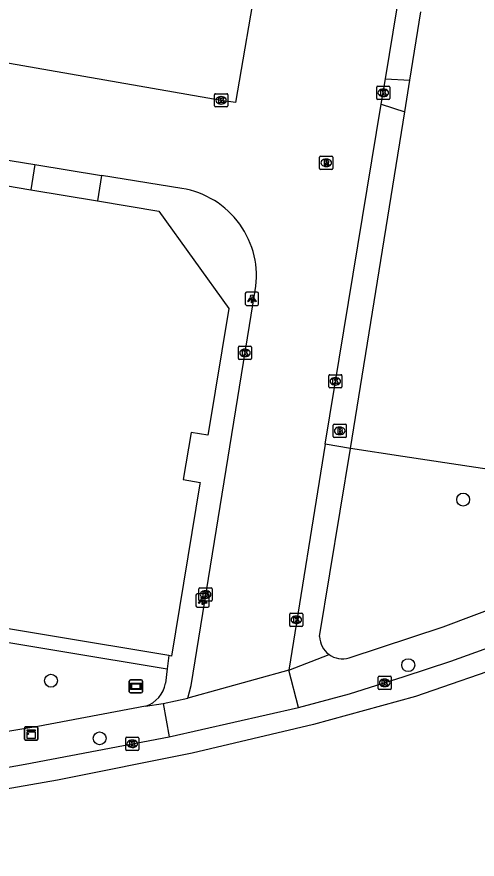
# Model space of a CAD drawing. Extents: x 163686 to 164493, y 382719 to 383870.
# Drawn here: x 164374.5 to 164409.4, y 383369.4 to 383433.1 of the extents above; entities that cross this region are included whole.
import ezdxf

# ---------------------------------------------------------------- set-up
doc = ezdxf.new("R2010")
doc.units = 0
for name, color, linetype in [('IMGEO_Boom', 7, 'Continuous'), ('IMGEO_Brandkraan', 7, 'Continuous'), ('IMGEO_Groenvoorziening', 7, 'Continuous'), ('IMGEO_Kast', 7, 'Continuous'), ('IMGEO_Kolk', 7, 'Continuous'), ('IMGEO_Lichtpunt', 7, 'Continuous'), ('IMGEO_Pand', 7, 'Continuous'), ('IMGEO_Parkeervlak_gesloten', 7, 'Continuous'), ('IMGEO_Reclamebord', 7, 'Continuous'), ('IMGEO_Rijbaan_lokaal_gesloten', 7, 'Continuous'), ('IMGEO_Rijbaan_lokaal_open', 7, 'Continuous'), ('IMGEO_Rioolput', 7, 'Continuous'), ('IMGEO_Voetpad_open', 7, 'Continuous')]:
    doc.layers.add(name, color=color, linetype=linetype)

msp = doc.modelspace()

# ---------------------------------------------------------------- linework, layer by layer
at = {"layer": 'IMGEO_Boom'}
for centre in [(164408.292, 383396.617), (164404.134, 383384.103), (164377.1, 383382.926), (164380.783, 383378.572)]:
    msp.add_circle(centre, 0.489, dxfattribs=at)
at = {"layer": 'IMGEO_Brandkraan'}
for p, q in [((164398.449, 383401.385), (164398.449, 383402.237)), ((164398.524, 383402.311), (164399.376, 383402.311)), ((164398.937, 383402.091), (164398.962, 383402.091)), ((164399.45, 383402.237), (164399.45, 383401.385)), ((164399.376, 383401.311), (164398.524, 383401.311)), ((164398.96, 383401.531), (164398.935, 383401.531))]:
    msp.add_line(p, q, dxfattribs=at)
for points in [[(164398.449, 383401.385), (164398.449, 383402.237)], [(164398.524, 383402.311), (164399.376, 383402.311)], [(164398.797, 383402.011), (164398.797, 383401.611), (164399.01, 383401.611)], [(164399.028, 383402.011), (164398.797, 383402.011)], [(164398.976, 383401.93), (164398.922, 383401.93), (164398.922, 383401.854)], [(164398.922, 383401.854), (164398.975, 383401.854)], [(164399.45, 383402.237), (164399.45, 383401.385)], [(164399.376, 383401.311), (164398.524, 383401.311)], [(164398.984, 383401.778), (164398.922, 383401.778), (164398.922, 383401.697)], [(164398.922, 383401.697), (164398.984, 383401.697)]]:
    msp.add_lwpolyline(points, dxfattribs=at)
for centre, radius, start, end in [((164398.526, 383402.235), 0.0765, 91.55205, 178.44795), ((164398.526, 383402.235), 0.0765, 91.55205, 178.44795), ((164398.977, 383401.892), 0.0379, 267.82845, 90.93552), ((164399.032, 383401.866), 0.145, 59.4692, 91.53667), ((164399.057, 383401.913), 0.0922, 285.51372, 58.15012), ((164399.062, 383401.721), 0.105, 301.31148, 78.98903), ((164399.374, 383402.235), 0.0765, 1.55205, 88.44795), ((164399.374, 383402.235), 0.0765, 1.55205, 88.44795), ((164398.526, 383401.387), 0.0765, 181.55205, 268.44795), ((164398.526, 383401.387), 0.0765, 181.55205, 268.44795), ((164398.985, 383401.737), 0.0404, 269.87594, 90.50774), ((164399.016, 383401.862), 0.251, 268.66757, 293.53466), ((164399.374, 383401.387), 0.0765, 271.55205, 358.44795), ((164399.374, 383401.387), 0.0765, 271.55205, 358.44795)]:
    msp.add_arc(centre, radius, start, end, dxfattribs=at)
for centre, major_axis, ratio, start_param, end_param in [((164398.936, 383401.811), (-0.387, 0.002), 0.722429, 4.712389, 7.853982), ((164398.961, 383401.811), (-0.39, 0.002), 0.717154, 1.570796, 4.712389)]:
    msp.add_ellipse(centre, major_axis=major_axis, ratio=ratio, start_param=start_param, end_param=end_param, dxfattribs=at)
at = {"layer": 'IMGEO_Groenvoorziening'}
msp.add_lwpolyline([(164362.021, 383387.789), (164385.904, 383383.826)], dxfattribs=at)
at = {"layer": 'IMGEO_Kast'}
for p, q in [((164375.103, 383378.51), (164375.103, 383379.351)), ((164375.103, 383379.351), (164375.103, 383378.51)), ((164375.178, 383379.435), (164376.019, 383379.435)), ((164376.019, 383379.435), (164375.178, 383379.435)), ((164376.103, 383379.36), (164376.103, 383378.519)), ((164376.103, 383378.519), (164376.103, 383379.36)), ((164376.028, 383378.435), (164375.187, 383378.435)), ((164375.187, 383378.435), (164376.028, 383378.435))]:
    msp.add_line(p, q, dxfattribs=at)
for points in [[(164375.298, 383379.225), (164375.898, 383379.225), (164375.898, 383379.14), (164375.298, 383379.14), (164375.298, 383379.225)], [(164375.298, 383379.05), (164375.898, 383379.05), (164375.898, 383378.561), (164375.298, 383378.561), (164375.298, 383379.05)]]:
    msp.add_lwpolyline(points, dxfattribs=at)
msp.add_circle((164375.382, 383378.899), 0.0377, dxfattribs=at)
for centre, start, end in [((164375.181, 383379.357), 92.4484, 184.28452), ((164375.181, 383379.357), 92.4484, 184.28452), ((164376.025, 383379.357), 2.4484, 94.28452), ((164376.025, 383379.357), 2.4484, 94.28452), ((164375.181, 383378.513), 182.4484, 274.28452), ((164375.181, 383378.513), 182.4484, 274.28452), ((164376.025, 383378.513), 272.4484, 4.28452), ((164376.025, 383378.513), 272.4484, 4.28452)]:
    msp.add_arc(centre, 0.0779, start, end, dxfattribs=at)
at = {"layer": 'IMGEO_Kolk'}
for p, q in [((164389.552, 383427.298), (164390.404, 383427.298)), ((164401.746, 383426.941), (164401.746, 383427.793)), ((164401.821, 383427.867), (164402.673, 383427.867)), ((164402.234, 383427.647), (164402.259, 383427.647)), ((164402.747, 383427.793), (164402.747, 383426.941)), ((164389.477, 383426.372), (164389.477, 383427.224)), ((164389.965, 383427.078), (164389.99, 383427.078)), ((164390.478, 383427.224), (164390.478, 383426.372)), ((164402.673, 383426.867), (164401.821, 383426.867)), ((164402.257, 383427.087), (164402.232, 383427.087)), ((164390.404, 383426.298), (164389.552, 383426.298)), ((164389.988, 383426.518), (164389.963, 383426.518)), ((164391.354, 383408.205), (164392.206, 383408.205)), ((164391.279, 383407.279), (164391.279, 383408.131)), ((164391.767, 383407.985), (164391.792, 383407.985)), ((164392.28, 383408.131), (164392.28, 383407.279)), ((164392.206, 383407.205), (164391.354, 383407.205)), ((164391.79, 383407.425), (164391.765, 383407.425)), ((164398.119, 383405.132), (164398.119, 383405.984)), ((164398.194, 383406.058), (164399.046, 383406.058)), ((164398.607, 383405.838), (164398.632, 383405.838)), ((164399.12, 383405.984), (164399.12, 383405.132)), ((164399.046, 383405.058), (164398.194, 383405.058)), ((164398.63, 383405.278), (164398.605, 383405.278)), ((164388.3, 383389.018), (164388.3, 383389.87)), ((164388.375, 383389.944), (164389.227, 383389.944)), ((164388.788, 383389.724), (164388.813, 383389.724)), ((164389.301, 383389.87), (164389.301, 383389.018)), ((164388.811, 383389.164), (164388.786, 383389.164)), ((164389.227, 383388.944), (164388.375, 383388.944)), ((164395.164, 383387.107), (164395.164, 383387.959)), ((164395.239, 383388.033), (164396.091, 383388.033)), ((164395.652, 383387.813), (164395.677, 383387.813)), ((164396.165, 383387.959), (164396.165, 383387.107)), ((164395.675, 383387.253), (164395.65, 383387.253)), ((164396.091, 383387.033), (164395.239, 383387.033)), ((164401.853, 383382.337), (164401.853, 383383.189)), ((164401.928, 383383.263), (164402.78, 383383.263)), ((164402.341, 383383.043), (164402.366, 383383.043)), ((164402.854, 383383.189), (164402.854, 383382.337)), ((164402.78, 383382.263), (164401.928, 383382.263)), ((164402.364, 383382.483), (164402.339, 383382.483)), ((164382.753, 383377.734), (164382.753, 383378.586)), ((164382.828, 383378.66), (164383.68, 383378.66)), ((164383.241, 383378.44), (164383.266, 383378.44)), ((164383.754, 383378.586), (164383.754, 383377.734)), ((164383.68, 383377.66), (164382.828, 383377.66)), ((164383.264, 383377.88), (164383.239, 383377.88))]:
    msp.add_line(p, q, dxfattribs=at)
for points in [[(164389.552, 383427.298), (164390.404, 383427.298)], [(164401.746, 383426.941), (164401.746, 383427.793)], [(164401.821, 383427.867), (164402.673, 383427.867)], [(164402.067, 383427.567), (164402.19, 383427.567), (164402.19, 383427.416), (164402.32, 383427.567), (164402.484, 383427.567), (164402.338, 383427.416), (164402.491, 383427.167), (164402.339, 383427.167), (164402.254, 383427.331), (164402.19, 383427.264), (164402.19, 383427.167), (164402.067, 383427.167), (164402.067, 383427.567)], [(164402.747, 383427.793), (164402.747, 383426.941)], [(164389.477, 383426.372), (164389.477, 383427.224)], [(164389.798, 383426.998), (164389.921, 383426.998), (164389.921, 383426.847), (164390.051, 383426.998), (164390.215, 383426.998), (164390.069, 383426.847), (164390.222, 383426.598), (164390.07, 383426.598), (164389.985, 383426.762), (164389.921, 383426.695), (164389.921, 383426.598), (164389.798, 383426.598), (164389.798, 383426.998)], [(164390.478, 383427.224), (164390.478, 383426.372)], [(164402.673, 383426.867), (164401.821, 383426.867)], [(164390.404, 383426.298), (164389.552, 383426.298)], [(164391.354, 383408.205), (164392.206, 383408.205)], [(164391.279, 383407.279), (164391.279, 383408.131)], [(164391.6, 383407.905), (164391.723, 383407.905), (164391.723, 383407.754), (164391.853, 383407.905), (164392.017, 383407.905), (164391.871, 383407.754), (164392.024, 383407.505), (164391.872, 383407.505), (164391.787, 383407.669), (164391.723, 383407.602), (164391.723, 383407.505), (164391.6, 383407.505), (164391.6, 383407.905)], [(164392.28, 383408.131), (164392.28, 383407.279)], [(164392.206, 383407.205), (164391.354, 383407.205)], [(164398.119, 383405.132), (164398.119, 383405.984)], [(164398.194, 383406.058), (164399.046, 383406.058)], [(164398.44, 383405.758), (164398.563, 383405.758), (164398.563, 383405.607), (164398.693, 383405.758), (164398.857, 383405.758), (164398.711, 383405.607), (164398.864, 383405.358), (164398.712, 383405.358), (164398.627, 383405.522), (164398.563, 383405.455), (164398.563, 383405.358), (164398.44, 383405.358), (164398.44, 383405.758)], [(164399.12, 383405.984), (164399.12, 383405.132)], [(164399.046, 383405.058), (164398.194, 383405.058)], [(164388.3, 383389.018), (164388.3, 383389.87)], [(164388.375, 383389.944), (164389.227, 383389.944)], [(164389.301, 383389.87), (164389.301, 383389.018)], [(164388.621, 383389.644), (164388.744, 383389.644), (164388.744, 383389.493), (164388.874, 383389.644), (164389.038, 383389.644), (164388.892, 383389.493), (164389.045, 383389.244), (164388.893, 383389.244), (164388.808, 383389.408), (164388.744, 383389.341), (164388.744, 383389.244), (164388.621, 383389.244), (164388.621, 383389.644)], [(164389.227, 383388.944), (164388.375, 383388.944)], [(164395.164, 383387.107), (164395.164, 383387.959)], [(164395.239, 383388.033), (164396.091, 383388.033)], [(164396.165, 383387.959), (164396.165, 383387.107)], [(164395.485, 383387.733), (164395.608, 383387.733), (164395.608, 383387.582), (164395.738, 383387.733), (164395.902, 383387.733), (164395.756, 383387.582), (164395.909, 383387.333), (164395.757, 383387.333), (164395.672, 383387.497), (164395.608, 383387.43), (164395.608, 383387.333), (164395.485, 383387.333), (164395.485, 383387.733)], [(164396.091, 383387.033), (164395.239, 383387.033)], [(164401.853, 383382.337), (164401.853, 383383.189)], [(164401.928, 383383.263), (164402.78, 383383.263)], [(164402.174, 383382.963), (164402.297, 383382.963), (164402.297, 383382.812), (164402.427, 383382.963), (164402.591, 383382.963), (164402.445, 383382.812), (164402.598, 383382.563), (164402.446, 383382.563), (164402.361, 383382.727), (164402.297, 383382.66), (164402.297, 383382.563), (164402.174, 383382.563), (164402.174, 383382.963)], [(164402.854, 383383.189), (164402.854, 383382.337)], [(164402.78, 383382.263), (164401.928, 383382.263)], [(164382.753, 383377.734), (164382.753, 383378.586)], [(164382.828, 383378.66), (164383.68, 383378.66)], [(164383.074, 383378.36), (164383.197, 383378.36), (164383.197, 383378.209), (164383.327, 383378.36), (164383.491, 383378.36), (164383.345, 383378.209), (164383.498, 383377.96), (164383.346, 383377.96), (164383.261, 383378.124), (164383.197, 383378.057), (164383.197, 383377.96), (164383.074, 383377.96), (164383.074, 383378.36)], [(164383.754, 383378.586), (164383.754, 383377.734)], [(164383.68, 383377.66), (164382.828, 383377.66)]]:
    msp.add_lwpolyline(points, dxfattribs=at)
for centre, start, end in [((164389.554, 383427.222), 91.55205, 178.44795), ((164389.554, 383427.222), 91.55205, 178.44795), ((164390.402, 383427.222), 1.55205, 88.44795), ((164390.402, 383427.222), 1.55205, 88.44795), ((164401.823, 383427.791), 91.55205, 178.44795), ((164401.823, 383427.791), 91.55205, 178.44795), ((164402.671, 383427.791), 1.55205, 88.44795), ((164402.671, 383427.791), 1.55205, 88.44795), ((164401.823, 383426.943), 181.55205, 268.44795), ((164401.823, 383426.943), 181.55205, 268.44795), ((164402.671, 383426.943), 271.55205, 358.44795), ((164402.671, 383426.943), 271.55205, 358.44795), ((164389.554, 383426.374), 181.55205, 268.44795), ((164389.554, 383426.374), 181.55205, 268.44795), ((164390.402, 383426.374), 271.55205, 358.44795), ((164390.402, 383426.374), 271.55205, 358.44795), ((164391.356, 383408.129), 91.55205, 178.44795), ((164391.356, 383408.129), 91.55205, 178.44795), ((164392.204, 383408.129), 1.55205, 88.44795), ((164392.204, 383408.129), 1.55205, 88.44795), ((164391.356, 383407.281), 181.55205, 268.44795), ((164391.356, 383407.281), 181.55205, 268.44795), ((164392.204, 383407.281), 271.55205, 358.44795), ((164392.204, 383407.281), 271.55205, 358.44795), ((164398.196, 383405.982), 91.55205, 178.44795), ((164398.196, 383405.982), 91.55205, 178.44795), ((164399.044, 383405.982), 1.55205, 88.44795), ((164399.044, 383405.982), 1.55205, 88.44795), ((164398.196, 383405.134), 181.55205, 268.44795), ((164398.196, 383405.134), 181.55205, 268.44795), ((164399.044, 383405.134), 271.55205, 358.44795), ((164399.044, 383405.134), 271.55205, 358.44795), ((164388.377, 383389.868), 91.55205, 178.44795), ((164388.377, 383389.868), 91.55205, 178.44795), ((164389.225, 383389.868), 1.55205, 88.44795), ((164389.225, 383389.868), 1.55205, 88.44795), ((164388.377, 383389.02), 181.55205, 268.44795), ((164388.377, 383389.02), 181.55205, 268.44795), ((164389.225, 383389.02), 271.55205, 358.44795), ((164389.225, 383389.02), 271.55205, 358.44795), ((164395.241, 383387.957), 91.55205, 178.44795), ((164395.241, 383387.957), 91.55205, 178.44795), ((164396.089, 383387.957), 1.55205, 88.44795), ((164396.089, 383387.957), 1.55205, 88.44795), ((164395.241, 383387.109), 181.55205, 268.44795), ((164395.241, 383387.109), 181.55205, 268.44795), ((164396.089, 383387.109), 271.55205, 358.44795), ((164396.089, 383387.109), 271.55205, 358.44795), ((164401.93, 383383.187), 91.55205, 178.44795), ((164401.93, 383383.187), 91.55205, 178.44795), ((164402.778, 383383.187), 1.55205, 88.44795), ((164402.778, 383383.187), 1.55205, 88.44795), ((164401.93, 383382.339), 181.55205, 268.44795), ((164401.93, 383382.339), 181.55205, 268.44795), ((164402.778, 383382.339), 271.55205, 358.44795), ((164402.778, 383382.339), 271.55205, 358.44795), ((164382.83, 383378.584), 91.55205, 178.44795), ((164382.83, 383378.584), 91.55205, 178.44795), ((164383.678, 383378.584), 1.55205, 88.44795), ((164383.678, 383378.584), 1.55205, 88.44795), ((164382.83, 383377.736), 181.55205, 268.44795), ((164382.83, 383377.736), 181.55205, 268.44795), ((164383.678, 383377.736), 271.55205, 358.44795), ((164383.678, 383377.736), 271.55205, 358.44795)]:
    msp.add_arc(centre, 0.0765, start, end, dxfattribs=at)
for centre, major_axis, ratio, start_param, end_param in [((164402.233, 383427.367), (-0.387, 0.002), 0.722429, 4.712389, 7.853982), ((164402.258, 383427.367), (-0.39, 0.002), 0.717154, 1.570796, 4.712389), ((164389.964, 383426.798), (-0.387, 0.002), 0.722429, 4.712389, 7.853982), ((164389.989, 383426.798), (-0.39, 0.002), 0.717154, 1.570796, 4.712389), ((164391.766, 383407.705), (-0.387, 0.002), 0.722429, 4.712389, 7.853982), ((164391.791, 383407.705), (-0.39, 0.002), 0.717154, 1.570796, 4.712389), ((164398.606, 383405.558), (-0.387, 0.002), 0.722429, 4.712389, 7.853982), ((164398.631, 383405.558), (-0.39, 0.002), 0.717154, 1.570796, 4.712389), ((164388.787, 383389.444), (-0.387, 0.002), 0.722429, 4.712389, 7.853982), ((164388.812, 383389.444), (-0.39, 0.002), 0.717154, 1.570796, 4.712389), ((164395.651, 383387.533), (-0.387, 0.002), 0.722429, 4.712389, 7.853982), ((164395.676, 383387.533), (-0.39, 0.002), 0.717154, 1.570796, 4.712389), ((164402.34, 383382.763), (-0.387, 0.002), 0.722429, 4.712389, 7.853982), ((164402.365, 383382.763), (-0.39, 0.002), 0.717154, 1.570796, 4.712389), ((164383.24, 383378.16), (-0.387, 0.002), 0.722429, 4.712389, 7.853982), ((164383.265, 383378.16), (-0.39, 0.002), 0.717154, 1.570796, 4.712389)]:
    msp.add_ellipse(centre, major_axis=major_axis, ratio=ratio, start_param=start_param, end_param=end_param, dxfattribs=at)
at = {"layer": 'IMGEO_Lichtpunt'}
for p, q in [((164391.807, 383412.201), (164391.807, 383411.394)), ((164391.807, 383412.201), (164391.807, 383411.394)), ((164392.709, 383412.296), (164391.901, 383412.296)), ((164392.709, 383412.296), (164391.901, 383412.296)), ((164392.803, 383411.394), (164392.803, 383412.201)), ((164392.803, 383411.394), (164392.803, 383412.201)), ((164391.901, 383411.3), (164392.709, 383411.3)), ((164391.901, 383411.3), (164392.709, 383411.3)), ((164388.074, 383389.389), (164388.074, 383388.582)), ((164388.074, 383389.389), (164388.074, 383388.582)), ((164388.976, 383389.484), (164388.168, 383389.484)), ((164388.976, 383389.484), (164388.168, 383389.484)), ((164389.07, 383388.582), (164389.07, 383389.389)), ((164389.07, 383388.582), (164389.07, 383389.389)), ((164388.168, 383388.488), (164388.976, 383388.488)), ((164388.168, 383388.488), (164388.976, 383388.488))]:
    msp.add_line(p, q, dxfattribs=at)
for points in [[(164392.181, 383411.865), (164392.22, 383411.837), (164392.032, 383411.575), (164391.994, 383411.602), (164392.181, 383411.865)], [(164392.283, 383411.817), (164392.33, 383411.817), (164392.33, 383411.495), (164392.283, 383411.495), (164392.283, 383411.817)], [(164392.393, 383411.837), (164392.431, 383411.864), (164392.618, 383411.602), (164392.579, 383411.574), (164392.393, 383411.837)], [(164388.448, 383389.053), (164388.487, 383389.025), (164388.299, 383388.763), (164388.261, 383388.79), (164388.448, 383389.053)], [(164388.55, 383389.005), (164388.597, 383389.005), (164388.597, 383388.683), (164388.55, 383388.683), (164388.55, 383389.005)], [(164388.66, 383389.025), (164388.698, 383389.052), (164388.885, 383388.79), (164388.846, 383388.762), (164388.66, 383389.025)]]:
    msp.add_lwpolyline(points, dxfattribs=at)
for centre in [(164392.306, 383411.999), (164388.573, 383389.187)]:
    msp.add_circle(centre, 0.0994, dxfattribs=at)
for centre, start, end in [((164391.901, 383412.201), 90, 180), ((164391.901, 383412.201), 90, 180), ((164392.709, 383412.201), 0, 90), ((164392.709, 383412.201), 0, 90), ((164391.901, 383411.394), 180, 270), ((164391.901, 383411.394), 180, 270), ((164392.709, 383411.394), 270, 0), ((164392.709, 383411.394), 270, 360), ((164388.168, 383389.389), 90, 180), ((164388.168, 383389.389), 90, 180), ((164388.976, 383389.389), 0, 90), ((164388.976, 383389.389), 0, 90), ((164388.168, 383388.582), 180, 270), ((164388.168, 383388.582), 180, 270), ((164388.976, 383388.582), 270, 0), ((164388.976, 383388.582), 270, 360)]:
    msp.add_arc(centre, 0.0946, start, end, dxfattribs=at)
at = {"layer": 'IMGEO_Pand'}
for points in [[(164373.628, 383420.211), (164373.652, 383420.356), (164375.579, 383420.036)], [(164375.579, 383420.036), (164380.62, 383419.199)], [(164380.62, 383419.199), (164385.273, 383418.427), (164390.567, 383411.051), (164389.002, 383401.617), (164388.981, 383401.488), (164387.707, 383401.699), (164387.114, 383398.126), (164388.387, 383397.914), (164388.367, 383397.796), (164386.208, 383384.789), (164386.026, 383384.819)], [(164386.026, 383384.819), (164368.246, 383387.77), (164362.183, 383388.776)]]:
    msp.add_lwpolyline(points, dxfattribs=at)
at = {"layer": 'IMGEO_Parkeervlak_gesloten'}
msp.add_lwpolyline([(164418.461, 383397.661), (164403.717, 383399.885), (164399.775, 383400.479)], dxfattribs=at)
at = {"layer": 'IMGEO_Reclamebord'}
for p, q in [((164383.029, 383382.097), (164383.029, 383382.897)), ((164383.029, 383382.897), (164383.029, 383382.097)), ((164383.129, 383382.997), (164383.919, 383382.997)), ((164383.919, 383382.997), (164383.129, 383382.997)), ((164384.019, 383382.897), (164384.019, 383382.097)), ((164384.019, 383382.097), (164384.019, 383382.897)), ((164383.919, 383381.997), (164383.129, 383381.997)), ((164383.129, 383381.997), (164383.919, 383381.997))]:
    msp.add_line(p, q, dxfattribs=at)
for points in [[(164383.13, 383382.729), (164383.918, 383382.729), (164383.918, 383382.265), (164383.13, 383382.265), (164383.13, 383382.729)], [(164383.195, 383382.664), (164383.195, 383382.33), (164383.853, 383382.33), (164383.853, 383382.664), (164383.195, 383382.664)]]:
    msp.add_lwpolyline(points, dxfattribs=at)
for centre, start, end in [((164383.129, 383382.897), 90, 180), ((164383.129, 383382.897), 90, 180), ((164383.919, 383382.897), 0, 90), ((164383.919, 383382.897), 360, 90), ((164383.129, 383382.097), 180, 270), ((164383.129, 383382.097), 180, 270), ((164383.919, 383382.097), 270, 0), ((164383.919, 383382.097), 270, 0)]:
    msp.add_arc(centre, 0.1, start, end, dxfattribs=at)
at = {"layer": 'IMGEO_Rijbaan_lokaal_gesloten'}
for points in [[(164395.821, 383380.912), (164399.696, 383381.926), (164403.827, 383383.244), (164407.356, 383384.396), (164411.142, 383385.758), (164415.779, 383387.642), (164420.573, 383389.855), (164424.335, 383391.718), (164429.544, 383394.736), (164434.61, 383398.019), (164444.135, 383405.29)], [(164417.931, 383386.713), (164416.121, 383385.853), (164412.13, 383384.298), (164404.69, 383381.733), (164396.97, 383379.627), (164387.773, 383377.445), (164377.604, 383375.42), (164363.456, 383372.944), (164353.076, 383371.613), (164343.058, 383370.563), (164329.573, 383369.616), (164322.165, 383369.437), (164312.054, 383369.76)], [(164386.044, 383378.693), (164395.821, 383380.912)], [(164348.852, 383372.868), (164363.051, 383374.614), (164369.608, 383375.647), (164375.155, 383376.627), (164386.044, 383378.693)]]:
    msp.add_lwpolyline(points, dxfattribs=at)
at = {"layer": 'IMGEO_Rijbaan_lokaal_open'}
for points in [[(164391.071, 383426.621), (164389.973, 383426.79), (164350.553, 383433.664), (164352.191, 383443.334), (164391.629, 383436.63), (164392.754, 383436.492), (164391.071, 383426.621)], [(164402.404, 383428.414), (164403.289, 383433.794)], [(164402.086, 383426.517), (164402.404, 383428.414)], [(164397.841, 383400.802), (164402.086, 383426.517)], [(164367.769, 383423.255), (164375.877, 383421.939)], [(164375.877, 383421.939), (164380.928, 383421.12)], [(164387.008, 383420.133), (164380.928, 383421.12)], [(164387.445, 383381.607), (164387.71, 383382.56), (164392.561, 383412.425)], [(164397.841, 383400.802), (164395.093, 383383.719)], [(164395.093, 383383.719), (164387.445, 383381.607)], [(164395.821, 383380.912), (164395.093, 383383.719)], [(164385.601, 383381.2), (164387.445, 383381.607)], [(164385.601, 383381.2), (164386.044, 383378.693)]]:
    msp.add_lwpolyline(points, dxfattribs=at)
msp.add_arc((164385.951, 383413.517), 6.7, 350.62018, 80.91931, dxfattribs=at)
at = {"layer": 'IMGEO_Rioolput'}
for p, q in [((164397.429, 383421.65), (164397.429, 383422.502)), ((164397.504, 383422.576), (164398.356, 383422.576)), ((164397.917, 383422.356), (164397.942, 383422.356)), ((164398.43, 383422.502), (164398.43, 383421.65)), ((164398.356, 383421.576), (164397.504, 383421.576)), ((164397.94, 383421.796), (164397.915, 383421.796))]:
    msp.add_line(p, q, dxfattribs=at)
for points in [[(164397.429, 383421.65), (164397.429, 383422.502)], [(164397.504, 383422.576), (164398.356, 383422.576)], [(164398.018, 383422.274), (164397.766, 383422.276), (164397.766, 383421.876)], [(164397.944, 383422.195), (164397.89, 383422.195), (164397.89, 383422.114)], [(164398.43, 383422.502), (164398.43, 383421.65)], [(164398.356, 383421.576), (164397.504, 383421.576)], [(164397.766, 383421.876), (164397.89, 383421.876), (164397.89, 383422.038), (164397.901, 383422.038)], [(164397.89, 383422.114), (164397.942, 383422.114)], [(164397.948, 383422.009), (164398.019, 383421.876), (164398.159, 383421.876), (164398.094, 383422.002)]]:
    msp.add_lwpolyline(points, dxfattribs=at)
for centre, radius, start, end in [((164397.506, 383422.5), 0.0765, 91.55205, 178.44795), ((164397.506, 383422.5), 0.0765, 91.55205, 178.44795), ((164397.95, 383422.099), 0.0964, 77.00612, 93.18647), ((164397.964, 383422.156), 0.0378, 276.66336, 79.67722), ((164398.017, 383422.164), 0.109, 350.36119, 89.41601), ((164398.354, 383422.5), 0.0765, 1.55205, 88.44795), ((164398.354, 383422.5), 0.0765, 1.55205, 88.44795), ((164397.506, 383421.652), 0.0765, 181.55205, 268.44795), ((164397.506, 383421.652), 0.0765, 181.55205, 268.44795), ((164397.9, 383421.985), 0.0533, 26.02933, 88.69889), ((164397.926, 383422.303), 0.19, 274.7715, 282.96867), ((164398.015, 383422.164), 0.112, 277.58423, 350.98172), ((164397.999, 383421.949), 0.108, 29.51342, 73.79051), ((164398.354, 383421.652), 0.0765, 271.55205, 358.44795), ((164398.354, 383421.652), 0.0765, 271.55205, 358.44795)]:
    msp.add_arc(centre, radius, start, end, dxfattribs=at)
for centre, major_axis, ratio, start_param, end_param in [((164397.916, 383422.076), (-0.387, 0.002), 0.722429, 4.712389, 7.853982), ((164397.941, 383422.076), (-0.39, 0.002), 0.717154, 1.570796, 4.712389)]:
    msp.add_ellipse(centre, major_axis=major_axis, ratio=ratio, start_param=start_param, end_param=end_param, dxfattribs=at)
at = {"layer": 'IMGEO_Voetpad_open'}
for points in [[(164404.258, 383428.309), (164405.093, 383433.498)], [(164402.404, 383428.414), (164404.258, 383428.309)], [(164403.874, 383425.926), (164404.258, 383428.309)], [(164402.086, 383426.517), (164403.874, 383425.926)], [(164399.775, 383400.479), (164401.938, 383413.91), (164403.874, 383425.926)], [(164375.877, 383421.939), (164375.579, 383420.036)], [(164380.928, 383421.12), (164380.62, 383419.199)], [(164399.656, 383384.661), (164406.777, 383387.01), (164413.399, 383389.497), (164419.578, 383392.262), (164423.537, 383394.307), (164428.396, 383397.104), (164433.215, 383400.226), (164435.831, 383402.227)], [(164399.775, 383400.479), (164397.841, 383400.802)], [(164397.432, 383386.27), (164399.775, 383400.479)], [(164386.026, 383384.819), (164385.904, 383383.826)], [(164395.093, 383383.719), (164398.139, 383384.905)], [(164385.904, 383383.826), (164385.771, 383382.748)], [(164384.249, 383380.992), (164376.099, 383379.459), (164363.088, 383377.295), (164360.227, 383376.903)], [(164384.249, 383380.992), (164385.601, 383381.2)]]:
    msp.add_lwpolyline(points, dxfattribs=at)
for centre, radius, start, end in [((164399.136, 383386.287), 1.704, 180.57521, 234.18847), ((164399.14, 383386.292), 1.71, 234.17284, 287.55234), ((164383.532, 383383.151), 2.275, 288.37833, 349.78794)]:
    msp.add_arc(centre, radius, start, end, dxfattribs=at)

doc.saveas('drawing.dxf')
